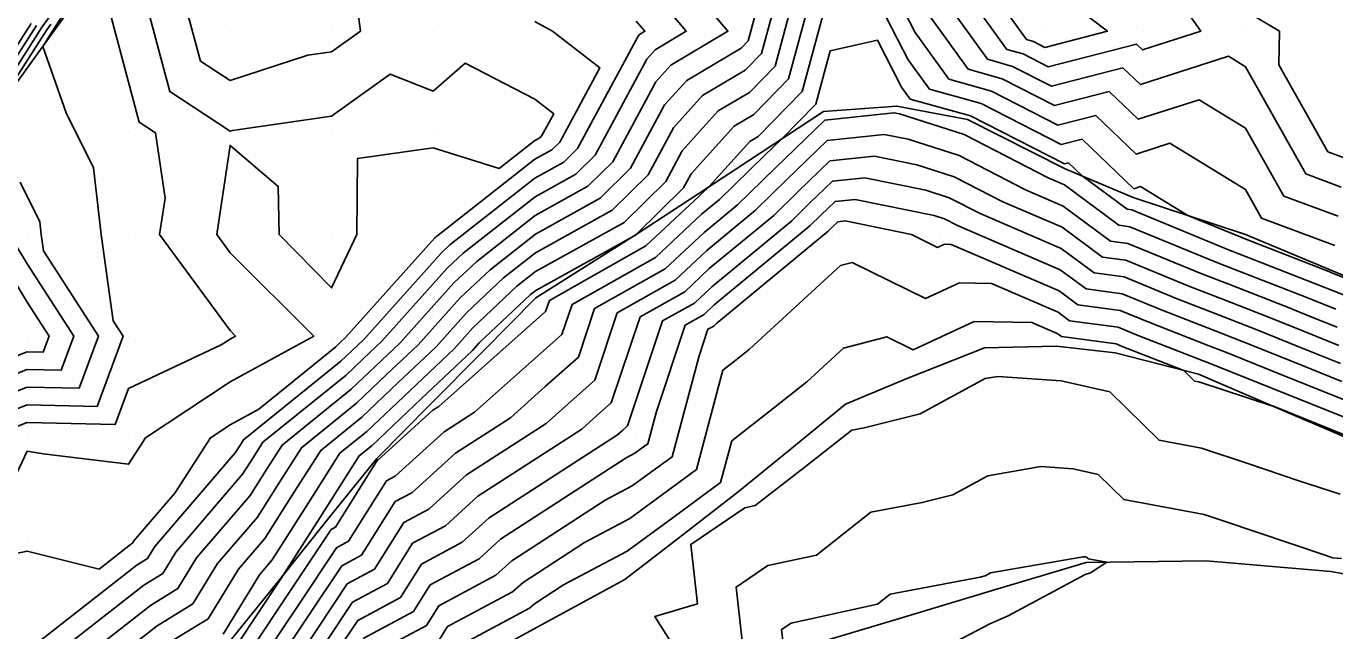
# Model space of a CAD drawing. Extents: x 2188792 to 2191981, y 386090 to 389710.
# Drawn here: x 2189539.9 to 2189668.8, y 386681.1 to 386740.6 of the extents above; entities that cross this region are included whole.
import ezdxf

# ---------------------------------------------------------------- set-up
doc = ezdxf.new("R2010")
doc.units = 0
for name, color, linetype in [('DTM Contours Major', 7, 'Continuous'), ('DTM Contours Minor', 7, 'Continuous'), ('Exist DTM QL2 LIDAR Elevation Point', 7, 'Continuous'), ('PH Exist DTM Breakline', 7, 'Continuous')]:
    doc.layers.add(name, color=color, linetype=linetype)

msp = doc.modelspace()

# ---------------------------------------------------------------- linework, layer by layer
at = {"layer": 'DTM Contours Major'}
for points in [[(2189629.5, 386748.01), (2189628.41, 386750.13), (2189630.02, 386753.51), (2189639.16, 386750.93), (2189640.07, 386752.61), (2189644.81, 386750.09), (2189650.18, 386747.84), (2189655.63, 386740.07), (2189649.9, 386738.23), (2189649.3, 386738.81), (2189640.6, 386736.58), (2189638.13, 386737.84), (2189636.54, 386738.29), (2189629.5, 386748.01)], [(2189551.45, 386743.98), (2189554.07, 386734.13), (2189560.01, 386730.24), (2189560.26, 386730.32), (2189570.01, 386731.72), (2189575.78, 386735.84), (2189580.01, 386734.18), (2189583.17, 386736.92), (2189590.02, 386733.39), (2189591.89, 386731.94), (2189590.73, 386729.81), (2189590.51, 386729.58), (2189590.02, 386729.31), (2189586.51, 386726.57), (2189580.01, 386728.59), (2189572.55, 386727.54), (2189572.49, 386720.07), (2189570.01, 386714.82), (2189564.83, 386720.07), (2189564.75, 386724.81), (2189560.01, 386728.83), (2189558.7, 386720.07), (2189560.01, 386718.28), (2189568.26, 386710.07), (2189560.01, 386705.56), (2189551.69, 386700.07), (2189550.01, 386697.46), (2189541.59, 386698.49), (2189540.01, 386698.75), (2189537.21, 386692.87)], [(2189669.76, 386727.61), (2189668.16, 386728.21), (2189663.32, 386736.77), (2189663.4, 386740.08), (2189660.06, 386742.04)], [(2189611.75, 386741.79), (2189611.03, 386739.13), (2189610.34, 386738.42), (2189605, 386735.24), (2189602.81, 386732.82), (2189599.45, 386726.59), (2189596.45, 386723.64), (2189590.08, 386720.1), (2189585.62, 386716.61), (2189582.67, 386713.83), (2189578.53, 386709.21), (2189575.43, 386706.28), (2189572.46, 386703.47), (2189567.03, 386699.09), (2189565.01, 386695.91), (2189562.7, 386692.27), (2189558.77, 386687.7), (2189556.35, 386683.73), (2189552.83, 386681.57), (2189547.89, 386677.71)], [(2189540.92, 386740.63), (2189537.62, 386735.45)], [(2189676.38, 386711.52), (2189668.77, 386714.49), (2189667.86, 386714.85), (2189666.94, 386715.23), (2189659.39, 386718.17), (2189658.37, 386718.57), (2189648.83, 386722.49), (2189648.37, 386722.55), (2189643.93, 386725.84), (2189642.6, 386727.11), (2189642.19, 386727.01), (2189632.95, 386731.74), (2189627.01, 386733.39), (2189626.15, 386734.57), (2189623.77, 386739.2), (2189619.11, 386738.13), (2189617.7, 386732.89), (2189614.34, 386729.46), (2189612.63, 386727.81), (2189608.21, 386723.51), (2189606.45, 386722.07), (2189601.93, 386717.82), (2189593.69, 386713.18), (2189592.7, 386710.24), (2189588.52, 386706.53), (2189584.1, 386702.6), (2189581.08, 386700.65), (2189576.26, 386696.29), (2189575.4, 386695.83), (2189571.66, 386689.88), (2189570.48, 386689.25), (2189566.77, 386683.67), (2189563.37, 386678.56)], [(2189669.54, 386705.6), (2189664.65, 386707.57), (2189659.63, 386709.58), (2189656.87, 386710.66), (2189651.82, 386712.62), (2189647.87, 386714.24), (2189644.33, 386714.72), (2189641.78, 386716.61), (2189631.68, 386720.95), (2189630.38, 386721.62), (2189629.38, 386721.94), (2189621.57, 386723.53), (2189619.6, 386723.32), (2189618.21, 386721.97), (2189617.12, 386720.91), (2189607.71, 386713.14), (2189606.7, 386712.19), (2189604.85, 386711.15), (2189602.01, 386702.66), (2189601.15, 386699.47), (2189600.51, 386699), (2189599.89, 386698.55), (2189599.04, 386698.09), (2189586.65, 386690.08), (2189584.53, 386688.16), (2189579.71, 386685.58), (2189578.06, 386682.97), (2189573.11, 386680.32)], [(2189535.4, 386721.08), (2189540.01, 386713.42), (2189542.17, 386710.07), (2189541.59, 386708.49), (2189540.01, 386708.53), (2189537.49, 386707.55)], [(2189669.5, 386688.2), (2189668.6, 386688.26), (2189667.88, 386688.5), (2189657.85, 386691.89), (2189655.98, 386692.5), (2189648.04, 386693.99), (2189645.53, 386696.45), (2189643.07, 386697), (2189639.86, 386697.23), (2189634.66, 386696.33), (2189631.19, 386694.45), (2189628.19, 386693.69), (2189623.14, 386692.74), (2189620.47, 386690.65), (2189617.76, 386688.53), (2189612.99, 386687.49), (2189609.86, 386685.38), (2189610.88, 386676.29)]]:
    msp.add_lwpolyline(points, dxfattribs=at)
at = {"layer": 'DTM Contours Minor'}
for points in [[(2189668.85, 386719), (2189661.62, 386721.67), (2189660.02, 386724.51), (2189652.58, 386729.06), (2189649.25, 386727.99), (2189645.28, 386731.79), (2189641.55, 386730.84), (2189635.02, 386734.18), (2189630.82, 386735.35), (2189627.49, 386739.94), (2189622.14, 386750.35)], [(2189618.59, 386748.58), (2189615.03, 386735.39), (2189611.6, 386731.88), (2189609.65, 386730.73), (2189605.42, 386726.04), (2189604.67, 386724.66), (2189600.04, 386720.09), (2189600.02, 386720.07), (2189599.94, 386720.02), (2189590.12, 386714.57), (2189589.59, 386714.16), (2189584.55, 386709.42), (2189583.88, 386708.67), (2189578.84, 386703.9), (2189574, 386699.31), (2189572.73, 386698.29), (2189569.07, 386692.54), (2189565.37, 386686.73), (2189564.88, 386686), (2189560.73, 386679.75)], [(2189677.16, 386712.94), (2189668.61, 386716.27), (2189668.51, 386716.31), (2189668.4, 386716.36), (2189659.89, 386719.68), (2189659.68, 386719.76), (2189654.36, 386721.94), (2189649.7, 386724.79), (2189649.03, 386724.58), (2189643.94, 386729.45), (2189641.87, 386728.92), (2189633.98, 386732.96), (2189628.91, 386734.37), (2189626.82, 386737.25), (2189620.97, 386748.62)], [(2189555.79, 386742), (2189557.08, 386737.14), (2189560.01, 386735.22), (2189567.65, 386737.71), (2189570.01, 386738.05), (2189572.84, 386740.07), (2189571.75, 386748.34)], [(2189620.23, 386748.45), (2189616.36, 386734.14), (2189612.02, 386729.7), (2189611.2, 386729.22), (2189607.19, 386724.78), (2189606.42, 386724.03), (2189606.2, 386723.85), (2189600.97, 386718.94), (2189591.46, 386713.59), (2189591.09, 386712.49), (2189585.99, 386707.96), (2189580.58, 386703.16), (2189579.97, 386702.77), (2189574.61, 386697.91), (2189574.54, 386697.88), (2189570.38, 386691.27), (2189569.95, 386691.04), (2189565.82, 386684.83), (2189562.05, 386679.15)], [(2189638.45, 386739.27), (2189632.21, 386747.88), (2189640.02, 386744.97), (2189646.44, 386740.07), (2189640.28, 386738.49), (2189639.16, 386739.07), (2189638.45, 386739.27)], [(2189546.5, 386746.3), (2189542.51, 386740.07), (2189542.45, 386739.98), (2189541.55, 386738.56), (2189543.85, 386732.03), (2189546.56, 386726.62), (2189547.3, 386720.07), (2189548.49, 386711.59), (2189549.47, 386710.07), (2189546.92, 386703.16), (2189540.01, 386703.31), (2189531.67, 386700.07)], [(2189547.12, 386745.95), (2189551.06, 386731.12), (2189552.66, 386730.07), (2189553.6, 386723.66), (2189553.06, 386720.07), (2189560.01, 386710.61), (2189560.55, 386710.07), (2189560.01, 386709.78), (2189559.14, 386709.2), (2189550.01, 386704.93), (2189548.7, 386701.38), (2189540.01, 386701.57), (2189536.15, 386700.07)], [(2189600.02, 386745.92), (2189604.95, 386740.07), (2189601.89, 386738.25), (2189601.07, 386737.34), (2189595.96, 386727.88), (2189594.07, 386726.02), (2189590.06, 386723.79), (2189582.97, 386718.25), (2189581.41, 386716.78), (2189574.96, 386709.57), (2189573.16, 386707.87), (2189571.44, 386706.23), (2189563.24, 386699.62), (2189562.31, 386698.16), (2189561.24, 386696.49), (2189554.65, 386688.81), (2189553.37, 386686.71), (2189551.5, 386685.57), (2189543.23, 386679.11)], [(2189603.69, 386746.4), (2189609.04, 386740.07), (2189603.44, 386736.75), (2189601.94, 386735.08), (2189597.7, 386727.23), (2189595.26, 386724.83), (2189590.07, 386721.94), (2189584.3, 386717.43), (2189582.04, 386715.31), (2189576.74, 386709.39), (2189574.3, 386707.08), (2189571.95, 386704.85), (2189565.13, 386699.35), (2189563.66, 386697.04), (2189561.97, 386694.38), (2189556.71, 386688.26), (2189554.86, 386685.22), (2189552.16, 386683.57), (2189545.56, 386678.41)], [(2189616.31, 386746.32), (2189613.7, 386736.63), (2189611.18, 386734.06), (2189608.1, 386732.23), (2189604.55, 386728.3), (2189602.93, 386725.3), (2189598.83, 386721.26), (2189590.1, 386716.42), (2189588.27, 386714.98), (2189583.92, 386710.89), (2189582.1, 386708.85), (2189577.71, 386704.69), (2189573.49, 386700.7), (2189570.83, 386698.55), (2189567.72, 386693.66), (2189564.15, 386688.05), (2189562.89, 386686.59), (2189559.33, 386680.75)], [(2189669.46, 386724.74), (2189665.98, 386726.03), (2189660.02, 386736.58), (2189658.35, 386737.61), (2189649.68, 386734.82), (2189647.96, 386736.47), (2189640.92, 386734.67), (2189637.09, 386736.62), (2189634.63, 386737.31), (2189628.83, 386745.32)], [(2189614.03, 386744.06), (2189612.36, 386737.88), (2189610.76, 386736.24), (2189606.55, 386733.74), (2189603.68, 386730.56), (2189601.19, 386725.95), (2189597.64, 386722.45), (2189590.09, 386718.26), (2189586.94, 386715.8), (2189583.29, 386712.36), (2189580.31, 386709.03), (2189576.57, 386705.49), (2189572.98, 386702.08), (2189568.93, 386698.82), (2189566.36, 386694.79), (2189563.42, 386690.16), (2189560.83, 386687.14), (2189557.84, 386682.24), (2189553.49, 386679.58)], [(2189669.16, 386721.87), (2189663.8, 386723.85), (2189660.02, 386730.55), (2189655.47, 386733.33), (2189649.47, 386731.41), (2189646.62, 386734.13), (2189641.23, 386732.75), (2189636.06, 386735.4), (2189632.73, 386736.33), (2189628.16, 386742.63)], [(2189590.02, 386741.04), (2189591.77, 386740.07), (2189596.42, 386736.48), (2189592.48, 386729.16), (2189591.7, 386728.39), (2189590.03, 386727.47), (2189580.33, 386719.88), (2189580.16, 386719.73), (2189571.39, 386709.93), (2189570.89, 386709.46), (2189570.41, 386709), (2189562.83, 386702.88), (2189560.01, 386701.34), (2189558.08, 386700.07), (2189554.57, 386694.63), (2189550.53, 386689.93), (2189550.39, 386689.69), (2189550.18, 386689.56), (2189547.1, 386687.15), (2189540.01, 386688.92), (2189532.73, 386687.35)], [(2189540.41, 386740.85), (2189537.4, 386736.12)], [(2189542.17, 386741.47), (2189541.43, 386740.41), (2189537.84, 386734.78)], [(2189542.34, 386740.77), (2189541.94, 386740.2), (2189538.06, 386734.11)], [(2189600.02, 386741.08), (2189600.87, 386740.07), (2189600.34, 386739.76), (2189600.2, 386739.6), (2189594.22, 386728.52), (2189592.88, 386727.2), (2189590.04, 386725.63), (2189581.65, 386719.06), (2189580.79, 386718.25), (2189573.18, 386709.75), (2189572.03, 386708.66), (2189570.92, 386707.62), (2189561.34, 386699.88), (2189560.96, 386699.29), (2189560.52, 386698.6), (2189552.59, 386689.37), (2189551.88, 386688.2), (2189550.84, 386687.57), (2189540.91, 386679.8)], [(2189668.92, 386712.71), (2189667.22, 386713.4), (2189665.48, 386714.1), (2189658.88, 386716.67), (2189657.06, 386717.38), (2189648.64, 386720.84), (2189647.56, 386720.98), (2189642.19, 386724.96), (2189640.59, 386725.65), (2189632.31, 386729.91), (2189625.96, 386731.94), (2189625.4, 386732.05), (2189618.58, 386731.33), (2189613.75, 386726.64), (2189609.99, 386722.99), (2189606.71, 386720.28), (2189602.88, 386716.69), (2189595.92, 386712.78), (2189594.32, 386708), (2189591.06, 386705.11), (2189587.62, 386702.04), (2189582.2, 386698.54), (2189577.92, 386694.66), (2189576.26, 386693.78), (2189572.94, 386688.5), (2189571, 386687.46), (2189567.71, 386682.51), (2189564.69, 386677.97)], [(2189669.08, 386710.94), (2189666.58, 386711.94), (2189664.01, 386712.97), (2189658.38, 386715.17), (2189655.75, 386716.19), (2189648.45, 386719.19), (2189646.75, 386719.42), (2189642.09, 386722.87), (2189638.36, 386724.48), (2189631.83, 386727.84), (2189626.81, 386729.44), (2189624.44, 386729.92), (2189618.83, 386729.33), (2189614.86, 386725.47), (2189611.77, 386722.47), (2189606.96, 386718.5), (2189603.84, 386715.57), (2189598.15, 386712.37), (2189595.93, 386705.75), (2189593.6, 386703.68), (2189591.13, 386701.48), (2189583.31, 386696.42), (2189579.57, 386693.04), (2189577.13, 386691.73), (2189574.22, 386687.12), (2189571.53, 386685.68), (2189568.65, 386681.34), (2189566.01, 386677.37)], [(2189669.23, 386709.16), (2189665.93, 386710.48), (2189662.55, 386711.84), (2189657.87, 386713.66), (2189654.44, 386715), (2189648.26, 386717.54), (2189645.94, 386717.85), (2189641.98, 386720.78), (2189636.14, 386723.3), (2189631.34, 386725.76), (2189627.67, 386726.94), (2189623.48, 386727.79), (2189619.09, 386727.32), (2189615.98, 386724.3), (2189613.56, 386721.95), (2189607.21, 386716.71), (2189604.79, 386714.44), (2189600.39, 386711.96), (2189597.55, 386703.5), (2189596.14, 386702.25), (2189594.65, 386700.93), (2189584.42, 386694.31), (2189581.23, 386691.41), (2189577.99, 386689.68), (2189575.5, 386685.73), (2189572.06, 386683.89), (2189569.59, 386680.18)], [(2189669.39, 386707.38), (2189665.29, 386709.02), (2189661.09, 386710.71), (2189657.37, 386712.16), (2189653.13, 386713.81), (2189648.07, 386715.89), (2189645.13, 386716.29), (2189641.88, 386718.7), (2189633.91, 386722.13), (2189630.86, 386723.69), (2189628.53, 386724.44), (2189622.53, 386725.66), (2189619.35, 386725.32), (2189617.09, 386723.14), (2189615.34, 386721.43), (2189607.46, 386714.93), (2189605.75, 386713.31), (2189602.62, 386711.56), (2189599.17, 386701.25), (2189598.68, 386700.82), (2189598.17, 386700.37), (2189585.53, 386692.19), (2189582.88, 386689.79), (2189578.85, 386687.63), (2189576.78, 386684.35), (2189572.58, 386682.1), (2189570.53, 386679.02)], [(2189539.32, 386725.21), (2189541.26, 386721.33), (2189541.41, 386720.07), (2189541.63, 386718.45), (2189547.04, 386710.07), (2189545.15, 386704.94), (2189540.01, 386705.05), (2189531.8, 386701.86)], [(2189538.01, 386720.51), (2189540.01, 386717.19), (2189544.61, 386710.07), (2189543.37, 386706.71), (2189540.01, 386706.79), (2189534.64, 386704.7)], [(2189669.7, 386703.83), (2189664, 386706.11), (2189658.17, 386708.45), (2189656.36, 386709.15), (2189650.51, 386711.43), (2189647.68, 386712.59), (2189643.52, 386713.15), (2189641.68, 386714.52), (2189631.03, 386719.1), (2189630.39, 386719.11), (2189629.71, 386718.8), (2189627.13, 386720.07), (2189620.61, 386721.4), (2189619.86, 386721.32), (2189619.32, 386720.8), (2189618.91, 386720.4), (2189607.97, 386711.36), (2189607.65, 386711.06), (2189607.08, 386710.74), (2189606.21, 386708.13), (2189603.54, 386698.2), (2189601.55, 386696.74), (2189599.63, 386695.34), (2189596.97, 386693.92), (2189587.76, 386687.96), (2189586.19, 386686.54), (2189580.57, 386683.54), (2189579.34, 386681.59), (2189573.64, 386678.53)], [(2189669.85, 386702.05), (2189663.36, 386704.65), (2189656.71, 386707.32), (2189655.86, 386707.65), (2189649.2, 386710.24), (2189647.49, 386710.95), (2189642.71, 386711.59), (2189641.57, 386712.43), (2189635.01, 386715.25), (2189631.85, 386715.32), (2189628.51, 386713.76), (2189621.3, 386717.31), (2189620.13, 386717.01), (2189611.19, 386708.78), (2189609.87, 386707.73), (2189608.56, 386706.71), (2189605.94, 386696.93), (2189602.6, 386694.48), (2189599.37, 386692.13), (2189594.91, 386689.75), (2189588.87, 386685.84), (2189587.84, 386684.91), (2189581.43, 386681.49), (2189580.62, 386680.2)], [(2189670.01, 386700.27), (2189662.78, 386703.17), (2189662.72, 386703.19), (2189662.72, 386703.19), (2189655.44, 386705.57), (2189655.01, 386705.65), (2189653.95, 386706.69), (2189647.89, 386709.05), (2189647.3, 386709.3), (2189641.9, 386710.02), (2189641.47, 386710.34), (2189639, 386711.4), (2189633.31, 386711.52), (2189627.3, 386708.72), (2189624.69, 386710.01), (2189620.43, 386708.89), (2189616.81, 386705.56), (2189613.09, 386702.63), (2189609.43, 386699.75), (2189608.33, 386695.66), (2189603.64, 386692.23), (2189599.11, 386688.91), (2189592.84, 386685.58), (2189589.98, 386683.73), (2189589.5, 386683.29), (2189582.29, 386679.44)], [(2189669.35, 386694.52), (2189665.3, 386695.84), (2189660.28, 386697.54), (2189655.71, 386699.03), (2189651.53, 386699.82), (2189646.67, 386704.6), (2189641.88, 386705.66), (2189635.65, 386706.1), (2189634.39, 386705.89), (2189627.99, 386702.42), (2189622.46, 386701.03), (2189621.24, 386700.8), (2189616.53, 386697.12), (2189611.74, 386693.39), (2189610.7, 386693.16), (2189605.38, 386689.57), (2189606.04, 386683.73), (2189601.84, 386682.48), (2189607.11, 386674.13)], [(2189619.67, 386674.05), (2189625.59, 386677.1), (2189628.21, 386678.27), (2189634.86, 386681.76), (2189636.65, 386682.56), (2189644.25, 386686.62), (2189644.77, 386686.78), (2189646.36, 386687.82), (2189644.55, 386688.16), (2189644.4, 386688.31), (2189644.26, 386688.34), (2189644.06, 386688.36), (2189634.93, 386686.77), (2189634.38, 386686.47), (2189633.91, 386686.36), (2189625.04, 386684.67), (2189624.41, 386684.18), (2189623.77, 386683.68), (2189615.29, 386681.83), (2189614.34, 386681.19), (2189614.65, 386678.45), (2189616.01, 386673.08), (2189619.67, 386674.05)]]:
    msp.add_lwpolyline(points, dxfattribs=at)
at = {"layer": 'Exist DTM QL2 LIDAR Elevation Point'}
for p, q in [((2189560.01, 386740.07), (2189560.01, 386740.07)), ((2189570.01, 386740.07), (2189570.01, 386740.07)), ((2189580.01, 386740.07), (2189580.01, 386740.07)), ((2189590.02, 386740.07), (2189590.02, 386740.07)), ((2189600.02, 386740.07), (2189600.02, 386740.07)), ((2189610.02, 386740.07), (2189610.02, 386740.07)), ((2189640.02, 386740.07), (2189640.02, 386740.07)), ((2189650.02, 386740.07), (2189650.02, 386740.07)), ((2189660.02, 386740.07), (2189660.02, 386740.07)), ((2189550.01, 386730.07), (2189550.01, 386730.07)), ((2189560.01, 386730.07), (2189560.01, 386730.07)), ((2189570.01, 386730.07), (2189570.01, 386730.07)), ((2189580.01, 386730.07), (2189580.01, 386730.07)), ((2189590.02, 386730.07), (2189590.02, 386730.07)), ((2189540.01, 386720.07), (2189540.01, 386720.07)), ((2189550.01, 386720.07), (2189550.01, 386720.07)), ((2189560.01, 386720.07), (2189560.01, 386720.07)), ((2189570.01, 386720.07), (2189570.01, 386720.07)), ((2189580.01, 386720.07), (2189580.01, 386720.07)), ((2189620.02, 386720.07), (2189620.02, 386720.07)), ((2189630.02, 386720.07), (2189630.02, 386720.07)), ((2189540.01, 386710.07), (2189540.01, 386710.07)), ((2189550.01, 386710.07), (2189550.01, 386710.07)), ((2189560.01, 386710.07), (2189560.01, 386710.07)), ((2189570.01, 386710.07), (2189570.01, 386710.07)), ((2189608.08, 386710.56), (2189608.08, 386710.56)), ((2189540.01, 386700.07), (2189540.01, 386700.07)), ((2189550.01, 386700.07), (2189550.01, 386700.07)), ((2189560.01, 386700.07), (2189560.01, 386700.07)), ((2189600.02, 386700.07), (2189600.02, 386700.07)), ((2189540.01, 386690.07), (2189540.01, 386690.07)), ((2189550.01, 386690.07), (2189550.01, 386690.07))]:
    msp.add_line(p, q, dxfattribs=at)
at = {"layer": 'PH Exist DTM Breakline'}
for points in [[(2189614.44, 386841.34), (2189609.95, 386834.62), (2189605.46, 386827.89), (2189600.97, 386821.16), (2189596.48, 386814.43), (2189592.1, 386808.27), (2189587.72, 386802.11), (2189583.34, 386795.95), (2189578.96, 386789.79), (2189574.36, 386783.41), (2189569.77, 386777.03), (2189565.17, 386770.65), (2189560.55, 386764.48), (2189555.94, 386758.31), (2189551.32, 386752.14), (2189546.93, 386746.04), (2189542.54, 386739.94), (2189538.15, 386733.84)], [(2189660.02, 386720.07), (2189648.97, 386723.72), (2189642.27, 386726.54), (2189632.66, 386731.39), (2189625.69, 386732.71), (2189618.47, 386732.17), (2189612.32, 386728.14), (2189606.17, 386724.11), (2189600.02, 386720.07), (2189590.12, 386713.83), (2189584.9, 386708.57), (2189579.69, 386703.31), (2189574.47, 386698.04), (2189569.65, 386692.05), (2189564.83, 386686.06), (2189560.01, 386680.07)], [(2189777.58, 386686.57), (2189770.58, 386688.73), (2189763.58, 386690.88), (2189756.58, 386693.03), (2189749.52, 386695.82), (2189742.47, 386698.61), (2189735.17, 386700.88), (2189727.86, 386703.14), (2189719.6, 386704.81), (2189711.33, 386706.49), (2189703.07, 386708.16), (2189694.43, 386709.75), (2189685.8, 386711.34), (2189677.16, 386712.94), (2189668.59, 386716.5), (2189660.02, 386720.07)], [(2189670.02, 386700.07), (2189662.72, 386703.19), (2189655.41, 386706.32), (2189647.2, 386708.42), (2189641.41, 386709.08), (2189634.31, 386708.93), (2189626.61, 386705.87), (2189620.64, 386703.37), (2189615.34, 386699.06), (2189610.05, 386694.75), (2189604.47, 386690.43), (2189598.88, 386686.12), (2189590.98, 386681.83), (2189583.09, 386677.54), (2189575.19, 386673.25), (2189567.3, 386668.96), (2189556.52, 386661.77)], [(2189684.49, 386683.98), (2189676.47, 386685.45), (2189668.44, 386686.91), (2189656.16, 386687.96), (2189644.33, 386687.8), (2189634.98, 386684.99), (2189625.63, 386682.19), (2189616.28, 386679.38), (2189608.15, 386674.72), (2189600.02, 386670.07), (2189591.08, 386666.32), (2189582.13, 386662.57)]]:
    msp.add_lwpolyline(points, dxfattribs=at)

doc.saveas('drawing.dxf')
